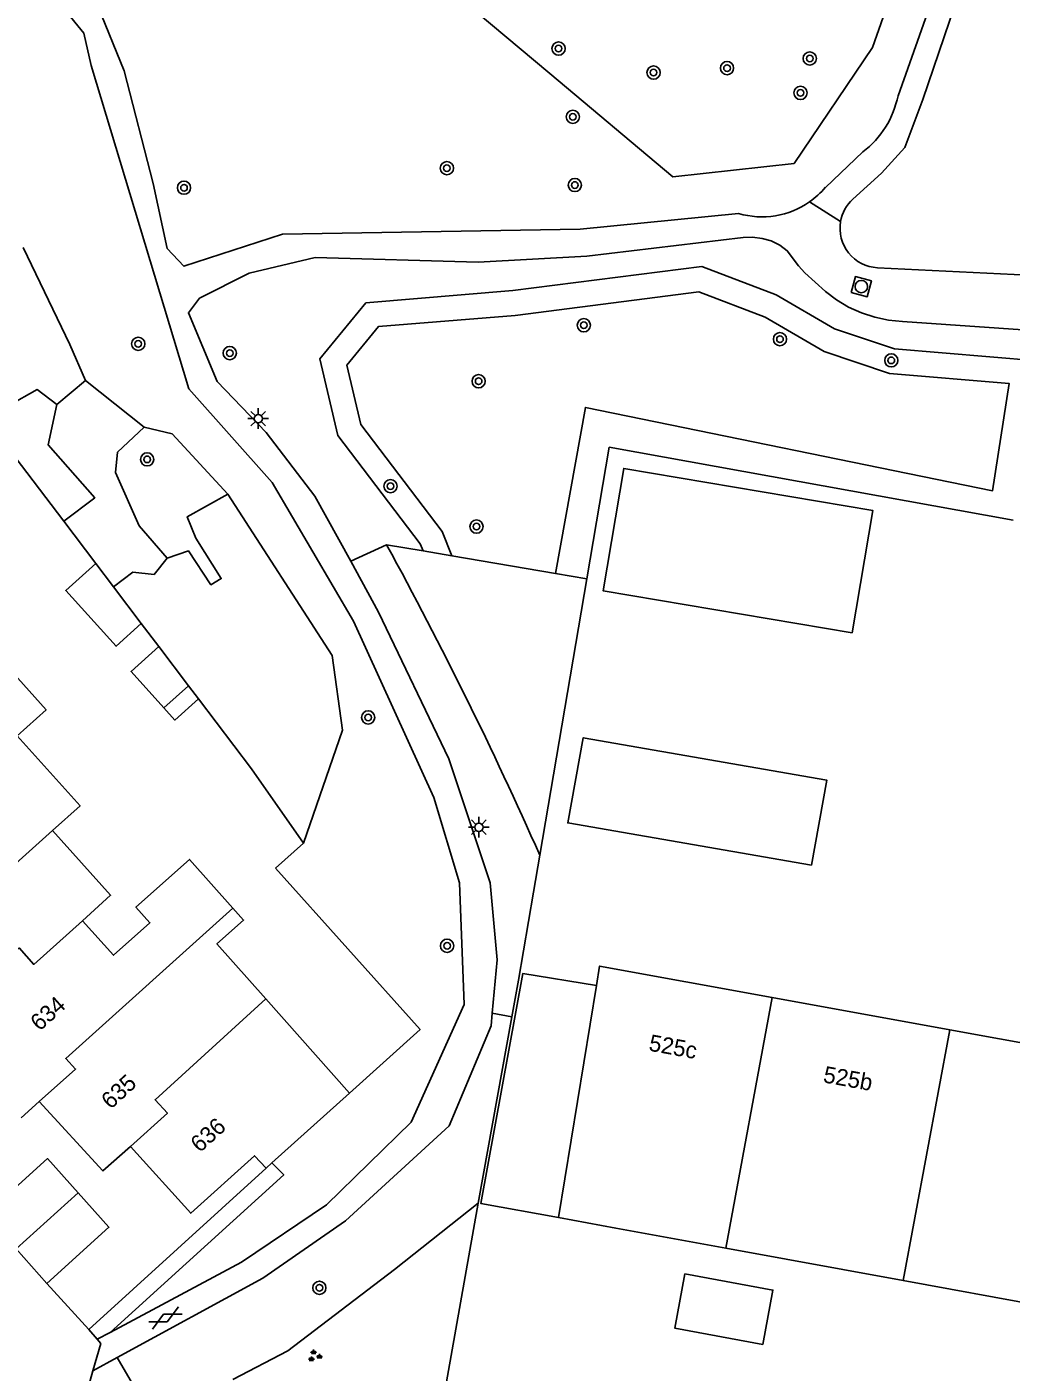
# Model space of a CAD drawing. Extents: x 132999 to 136000, y 398499 to 400501.
# Drawn here: x 133130.6 to 133190.1, y 400260.6 to 400341.9 of the extents above; entities that cross this region are included whole.
import ezdxf

# ---------------------------------------------------------------- set-up
doc = ezdxf.new("R2010")
doc.units = 0
for name, color, linetype in [('gg-afsc-erfafscheiding', 7, 'Continuous'), ('gg-afsc-muur', 7, 'Continuous'), ('gg-anno-huisnummerreeks BGT', 7, 'Continuous'), ('gg-bbg-bijgebouw', 7, 'Continuous'), ('gg-bbg-gedigitaliseerde bebouwing', 7, 'Continuous'), ('gg-bbg-gedigitaliseerde bijgebouw', 7, 'Continuous'), ('gg-bbg-hoofdgebouw', 7, 'Continuous'), ('gg-bbg-luifel en loopbrug', 7, 'Continuous'), ('gg-bbg-tussenscheiding', 7, 'Continuous'), ('gg-knt-verharding', 7, 'Continuous'), ('gt-grn-groengrens', 7, 'Continuous'), ('gt-grn-weggrens', 7, 'Continuous'), ('gt-symb-boom', 7, 'Continuous'), ('gt-symb-gesloten verharding', 7, 'Continuous'), ('gt-symb-groenvak', 7, 'Continuous'), ('gt-symb-lichtmast', 7, 'Continuous'), ('gt-symb-rioolschacht', 7, 'Continuous')]:
    doc.layers.add(name, color=color, linetype=linetype)

# ---------------------------------------------------------------- blocks, each defined once
blk = doc.blocks.new('gt0-BOOM')
at = {"layer": 'gt-symb-boom'}
for radius in [0.4, 0.2]:
    blk.add_circle((0, 0), radius, dxfattribs=at)
blk = doc.blocks.new('gt0-RS')
at = {"layer": 'gt-symb-rioolschacht'}
blk.add_lwpolyline([(-0.5, -0.5), (0.5, -0.5), (0.5, 0.5), (-0.5, 0.5)], close=True, dxfattribs=at)
blk.add_circle((0, 0), 0.375, dxfattribs=at)
blk = doc.blocks.new('gt0-LMAST')
at = {"layer": 'gt-symb-lichtmast'}
for p, q in [((-0.182, 0.173), (-0.447, 0.438)), ((-0.005, 0.246), (-0.005, 0.621)), ((0.172, 0.173), (0.437, 0.438)), ((-0.255, -0.004), (-0.63, -0.004)), ((-0.182, -0.181), (-0.447, -0.446)), ((-0.005, -0.254), (-0.005, -0.629)), ((0.437, -0.446), (0.172, -0.181)), ((0.245, -0.004), (0.62, -0.004))]:
    blk.add_line(p, q, dxfattribs=at)
blk.add_circle((-0.005, -0.004), 0.25, dxfattribs=at)
blk = doc.blocks.new('gt0-GESVH1')
at = {"layer": 'gt-symb-gesloten verharding'}
for p, q in [((-0.992, -0.261), (0.008, 0.239)), ((0.008, -0.261), (-0.992, 0.239)), ((0.008, 0.239), (1.008, -0.261)), ((1.008, 0.239), (0.008, -0.261))]:
    blk.add_line(p, q, dxfattribs=at)
blk = doc.blocks.new('gt0-GRVAK')
at = {"layer": 'gt-symb-groenvak'}
for p, q in [((-0.11, 0.189), (-0.228, 0.24)), ((-0.182, 0.153), (0.088, 0.153)), ((-0.091, 0.211), (-0.156, 0.322)), ((-0.047, 0.214), (-0.047, 0.393)), ((-0.004, 0.211), (0.061, 0.322)), ((0.015, 0.189), (0.133, 0.24)), ((0.262, -0.052), (0.197, 0.059)), ((0.305, -0.049), (0.305, 0.13)), ((0.349, -0.052), (0.414, 0.059)), ((-0.245, -0.228), (-0.363, -0.177)), ((-0.318, -0.264), (-0.047, -0.264)), ((-0.226, -0.206), (-0.291, -0.095)), ((-0.183, -0.203), (-0.183, -0.024)), ((-0.139, -0.206), (-0.074, -0.095)), ((-0.12, -0.228), (-0.002, -0.177)), ((0.243, -0.074), (0.125, -0.023)), ((0.17, -0.11), (0.441, -0.11)), ((0.368, -0.074), (0.486, -0.023))]:
    blk.add_line(p, q, dxfattribs=at)

msp = doc.modelspace()

# ---------------------------------------------------------------- linework, layer by layer
at = {"layer": 'gg-afsc-erfafscheiding'}
for p, q in [((133134.739, 400309.494), (133132.8, 400312.051)), ((133164.419, 400308.568), (133161.573, 400291.862)), ((133138.543, 400304.477), (133137.484, 400305.874)), ((133145.605, 400291.078), (133147.293, 400292.589)), ((133161.573, 400291.862), (133161.193, 400289.633)), ((133161.193, 400289.633), (133160.286, 400284.312)), ((133145.033, 400272.936), (133134.31, 400263.192)), ((133155.63, 400258.341), (133157.849, 400270.829))]:
    msp.add_line(p, q, dxfattribs=at)
for points in [[(133132.8, 400312.051), (133129.481, 400316.429), (133129.377, 400316.35), (133125.65, 400320.467)], [(133190.191, 400312.112), (133165.775, 400316.526), (133164.419, 400308.568)], [(133147.293, 400292.589), (133144.145, 400297.089), (133140.944, 400301.312)], [(133150.08, 400277.485), (133154.336, 400281.321), (133145.605, 400291.078)]]:
    msp.add_lwpolyline(points, dxfattribs=at)
at = {"layer": 'gg-afsc-muur'}
for p, q in [((133160.286, 400284.312), (133159.884, 400282.088)), ((133159.884, 400282.088), (133157.849, 400270.829))]:
    msp.add_line(p, q, dxfattribs=at)
at = {"layer": 'gg-bbg-bijgebouw'}
for points in [[(133180.458, 400305.301), (133165.404, 400307.851), (133166.656, 400315.245), (133181.71, 400312.696), (133180.458, 400305.301)], [(133177.996, 400291.261), (133178.926, 400296.406), (133164.2, 400298.963), (133163.27, 400293.818), (133177.996, 400291.261)], [(133162.701, 400269.952), (133158.012, 400270.807), (133160.546, 400284.707), (133165.001, 400283.976)]]:
    msp.add_lwpolyline(points, dxfattribs=at)
at = {"layer": 'gg-bbg-gedigitaliseerde bebouwing'}
msp.add_line((133150.08, 400277.485), (133145.023, 400283.169), dxfattribs=at)
for points in [[(133128.115, 400304.674), (133131.732, 400300.658), (133129.978, 400299.078)], [(133129.978, 400299.078), (133133.788, 400294.848), (133132.12, 400293.346)], [(133132.12, 400293.346), (133135.635, 400289.443), (133133.925, 400287.903)], [(133143.029, 400288.661), (133140.405, 400291.611), (133137.164, 400288.728), (133138.013, 400287.774), (133135.805, 400285.81), (133133.925, 400287.903)], [(133145.023, 400283.169), (133142.057, 400286.503), (133143.671, 400287.94), (133143.029, 400288.661)]]:
    msp.add_lwpolyline(points, dxfattribs=at)
at = {"layer": 'gg-bbg-gedigitaliseerde bijgebouw'}
for p in [(133138.859, 400300.768), (133140.944, 400301.312)]:
    msp.add_line(p, (133140.344, 400302.103), dxfattribs=at)
msp.add_lwpolyline([(133140.944, 400301.312), (133139.52, 400300.033), (133138.859, 400300.768)], dxfattribs=at)
at = {"layer": 'gg-bbg-hoofdgebouw'}
for p, q in [((133175.63, 400283.262), (133186.359, 400281.313)), ((133130.219, 400275.986), (133131.32, 400276.97)), ((133145.388, 400273.256), (133150.08, 400277.485)), ((133145.033, 400272.936), (133145.388, 400273.256)), ((133162.701, 400269.952), (133166.165, 400269.32)), ((133172.817, 400268.105), (133166.165, 400269.32)), ((133183.544, 400266.147), (133172.817, 400268.105)), ((133200.923, 400262.973), (133183.544, 400266.147))]:
    msp.add_line(p, q, dxfattribs=at)
for points in [[(133165.001, 400283.976), (133165.195, 400285.157), (133175.63, 400283.262)], [(133186.359, 400281.313), (133201.146, 400278.628), (133199.516, 400268.624), (133205.429, 400267.579)], [(133131.32, 400276.97), (133135.17, 400272.77), (133136.83, 400274.26)], [(133136.83, 400274.26), (133140.476, 400270.212), (133144.33, 400273.69), (133145.033, 400272.936)]]:
    msp.add_lwpolyline(points, dxfattribs=at)
at = {"layer": 'gg-bbg-luifel en loopbrug'}
for p, q in [((133135.804, 400308.09), (133134.739, 400309.494)), ((133137.484, 400305.874), (133135.804, 400308.09)), ((133140.344, 400302.103), (133138.543, 400304.477)), ((133133.682, 400271.445), (133129.927, 400268.054)), ((133131.776, 400265.975), (133129.927, 400268.054))]:
    msp.add_line(p, q, dxfattribs=at)
for points in [[(133137.484, 400305.874), (133135.968, 400304.499), (133132.921, 400307.859), (133134.739, 400309.494)], [(133138.859, 400300.768), (133136.874, 400302.977), (133138.543, 400304.477)], [(133128.078, 400270.132), (133131.828, 400273.521), (133133.682, 400271.445)], [(133133.682, 400271.445), (133135.535, 400269.368), (133131.776, 400265.975)], [(133175.066, 400262.281), (133175.671, 400265.571), (133170.352, 400266.548), (133169.748, 400263.258), (133175.066, 400262.281)]]:
    msp.add_lwpolyline(points, dxfattribs=at)
at = {"layer": 'gg-bbg-tussenscheiding'}
for p, q in [((133162.701, 400269.952), (133165.001, 400283.976)), ((133172.817, 400268.105), (133175.63, 400283.262)), ((133183.544, 400266.147), (133186.359, 400281.313))]:
    msp.add_line(p, q, dxfattribs=at)
for points in [[(133124.19, 400288.28), (133128.08, 400291.774), (133129.105, 400290.631), (133132.12, 400293.346)], [(133131.32, 400276.97), (133133.517, 400278.934), (133132.918, 400279.567), (133143.029, 400288.661)], [(133127.83, 400284.22), (133130.096, 400286.255), (133130.988, 400285.258), (133133.925, 400287.903)], [(133136.83, 400274.26), (133139.064, 400276.265), (133138.326, 400277.08), (133145.023, 400283.169)]]:
    msp.add_lwpolyline(points, dxfattribs=at)
at = {"layer": 'gg-knt-verharding'}
for p, q in [((133183.23, 400337.78), (133188.161, 400351.632)), ((133178.84, 400332.24), (133181.101, 400334.38)), ((133201.852, 400326.379), (133181.984, 400327.378)), ((133134.31, 400263.192), (133131.776, 400265.975)), ((133134.83, 400262.601), (133134.31, 400263.192)), ((133135.598, 400263.012), (133134.83, 400262.601)), ((133136.033, 400261.486), (133134.568, 400260.686))]:
    msp.add_line(p, q, dxfattribs=at)
for points in [[(133180.506, 400331.532), (133182.23, 400333.1), (133183.65, 400334.65), (133184.73, 400337.56), (133190.52, 400354.55)], [(133122.598, 400348.312), (133128.026, 400345.988), (133132.846, 400342.997), (133134.007, 400341.562), (133134.45, 400339.597), (133140.356, 400320.052), (133145.401, 400314.402), (133150.316, 400306.002), (133155.169, 400295.351), (133156.724, 400290.201), (133157.013, 400282.835), (133153.807, 400275.718), (133148.68, 400270.72), (133143.54, 400267.26), (133135.598, 400263.012)], [(133134.853, 400343.19), (133136.444, 400339.29), (133138.206, 400332.479), (133139.046, 400328.55), (133140.066, 400327.47), (133146.029, 400329.401), (133164.01, 400329.71), (133173.591, 400330.659)], [(133191.94, 400323.537), (133183.499, 400324.12), (133182.656, 400324.218), (133181.828, 400324.4), (133181.022, 400324.662), (133180.246, 400325.004), (133179.515, 400325.431), (133178.844, 400325.947), (133177.59, 400327.08), (133177.205, 400327.495), (133176.534, 400328.409), (133176.08, 400328.753), (133175.561, 400328.996), (133175.011, 400329.154), (133174.442, 400329.223), (133173.87, 400329.2), (133164.41, 400328.08), (133157.846, 400327.712), (133147.991, 400327.994), (133144.009, 400327.057), (133141.012, 400325.541), (133140.336, 400324.659), (133142.07, 400320.505), (133145.035, 400317.416), (133147.979, 400313.578), (133150.144, 400309.636)], [(133150.144, 400309.636), (133151.833, 400306.56), (133156.085, 400297.679), (133158.574, 400290.199), (133158.992, 400285.532), (133158.697, 400282.303)], [(133158.697, 400282.303), (133158.627, 400281.538), (133156.102, 400275.503), (133149.83, 400269.76), (133144.84, 400266.3), (133136.033, 400261.486)], [(133134.83, 400262.601), (133135.032, 400262.342), (133134.568, 400260.686)], [(133134.568, 400260.686), (133133.492, 400256.845), (133133.58, 400256.471), (133133.762, 400256.132), (133133.911, 400256.046), (133134.08, 400256.013)]]:
    msp.add_lwpolyline(points, dxfattribs=at)
for centre, radius, start, end in [((133177.653, 400338.906), 5.69, 307.30396, 348.58838), ((133174.97, 400335.493), 5.055, 305.18341, 319.95125), ((133182.114, 400329.764), 2.39, 132.29831, 170.2513), ((133175.01, 400335.455), 5.001, 253.51689, 305.06121), ((133182.115, 400329.764), 2.39, 170.25584, 266.86824)]:
    msp.add_arc(centre, radius, start, end, dxfattribs=at)
at = {"layer": 'gt-grn-groengrens'}
for p, q in [((133134.124, 400320.561), (133132.38, 400319.107)), ((133134.124, 400320.561), (133137.662, 400317.738)), ((133150.144, 400309.636), (133152.317, 400310.63)), ((133152.317, 400310.63), (133154.525, 400310.254)), ((133154.525, 400310.254), (133156.262, 400309.958)), ((133156.262, 400309.958), (133162.523, 400308.891)), ((133162.523, 400308.891), (133164.419, 400308.568)), ((133158.697, 400282.303), (133159.884, 400282.088)), ((133137.516, 400258.94), (133136.033, 400261.486))]:
    msp.add_line(p, q, dxfattribs=at)
for points in [[(133184.527, 400348.805), (133172.061, 400349.844), (133161.527, 400349.13), (133156.871, 400343.606), (133162.193, 400339.121)], [(133184.527, 400348.805), (133181.687, 400340.701), (133176.945, 400333.677), (133169.615, 400332.866), (133162.193, 400339.121)], [(133130.352, 400328.609), (133133.163, 400322.73), (133134.124, 400320.561)], [(133154.525, 400310.254), (133154.351, 400310.683), (133149.369, 400317.245), (133148.275, 400321.862), (133151.07, 400325.264), (133159.94, 400325.993), (133171.362, 400327.451), (133175.858, 400325.75), (133179.382, 400323.685), (133183.027, 400322.47), (133191.666, 400321.75)], [(133149.906, 400321.484), (133151.826, 400323.821), (133160.097, 400324.501), (133171.181, 400325.916), (133175.209, 400324.392), (133178.759, 400322.311), (133182.723, 400320.99), (133189.939, 400320.388), (133188.943, 400313.898), (133164.336, 400318.931), (133162.523, 400308.891)], [(133156.262, 400309.958), (133155.666, 400311.431), (133150.755, 400317.899), (133149.906, 400321.484)], [(133125.65, 400320.467), (133129.488, 400319.057), (133131.202, 400320.013), (133132.38, 400319.107)], [(133132.38, 400319.107), (133131.864, 400316.682), (133134.677, 400313.474), (133132.8, 400312.051)], [(133137.662, 400317.738), (133136.058, 400316.219), (133135.938, 400315.006), (133137.361, 400311.781), (133139.043, 400309.827)], [(133137.662, 400317.738), (133139.345, 400317.342), (133142.722, 400313.689)], [(133139.043, 400309.827), (133140.337, 400310.259), (133141.697, 400308.218), (133142.321, 400308.584), (133140.775, 400311.025), (133140.265, 400312.328), (133142.722, 400313.689)], [(133142.722, 400313.689), (133149.029, 400303.941), (133149.66, 400299.412), (133147.293, 400292.589)], [(133139.043, 400309.827), (133138.26, 400308.83), (133136.977, 400308.98), (133135.804, 400308.09)], [(133135.598, 400263.012), (133146.098, 400272.54), (133145.388, 400273.256)], [(133143.03, 400260.163), (133146.35, 400261.903), (133152.788, 400266.812), (133157.849, 400270.829)]]:
    msp.add_lwpolyline(points, dxfattribs=at)
msp.add_arc((132932.555, 400190.581), 250.414, 23.85688, 28.6463, dxfattribs=at)
at = {"layer": 'gt-grn-weggrens'}
msp.add_line((133179.759, 400330.169), (133177.883, 400331.361), dxfattribs=at)

# ---------------------------------------------------------------- block references
at = {"layer": 'gt-symb-boom'}
for p in [(133162.713, 400340.629), (133177.894, 400340.03), (133168.456, 400339.177), (133172.894, 400339.45), (133177.335, 400337.949), (133163.577, 400336.502), (133155.964, 400333.396), (133140.07, 400332.217), (133163.695, 400332.379), (133164.237, 400323.902), (133176.095, 400323.058), (133137.304, 400322.776), (133142.835, 400322.219), (133182.823, 400321.78), (133157.88, 400320.515), (133137.841, 400315.794), (133152.548, 400314.172), (133157.747, 400311.728), (133151.204, 400300.193), (133155.971, 400286.387)]:
    msp.add_blockref('gt0-BOOM', p, dxfattribs=at)
at = {"layer": 'gt-symb-boom', "rotation": -10.253598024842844}
msp.add_blockref('gt0-BOOM', (133148.252, 400265.709), dxfattribs=at)
at = {"layer": 'gt-symb-gesloten verharding', "rotation": 26.616299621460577}
msp.add_blockref('gt0-GESVH1', (133138.935, 400263.888), dxfattribs=at)
at = {"layer": 'gt-symb-groenvak'}
msp.add_blockref('gt0-GRVAK', (133147.951, 400261.584), dxfattribs=at)
at = {"layer": 'gt-symb-lichtmast'}
for p in [(133144.565, 400318.259), (133157.899, 400293.553)]:
    msp.add_blockref('gt0-LMAST', p, dxfattribs=at)
at = {"layer": 'gt-symb-rioolschacht', "rotation": -14.536509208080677}
msp.add_blockref('gt0-RS', (133181.012, 400326.238), dxfattribs=at)

# ---------------------------------------------------------------- texts
at = {"layer": 'gg-anno-huisnummerreeks BGT'}
for s, rotation, p in [('634', 41.8, (133131.338, 400281.186)), ('525c', 349.7, (133168.119, 400280.053)), ('635', 42.5, (133135.634, 400276.46)), ('525b', 349.7, (133178.662, 400278.138)), ('636', 42, (133141.023, 400273.84))]:
    msp.add_text(s, height=1, rotation=rotation, dxfattribs=at).set_placement(p)

doc.saveas('drawing.dxf')
